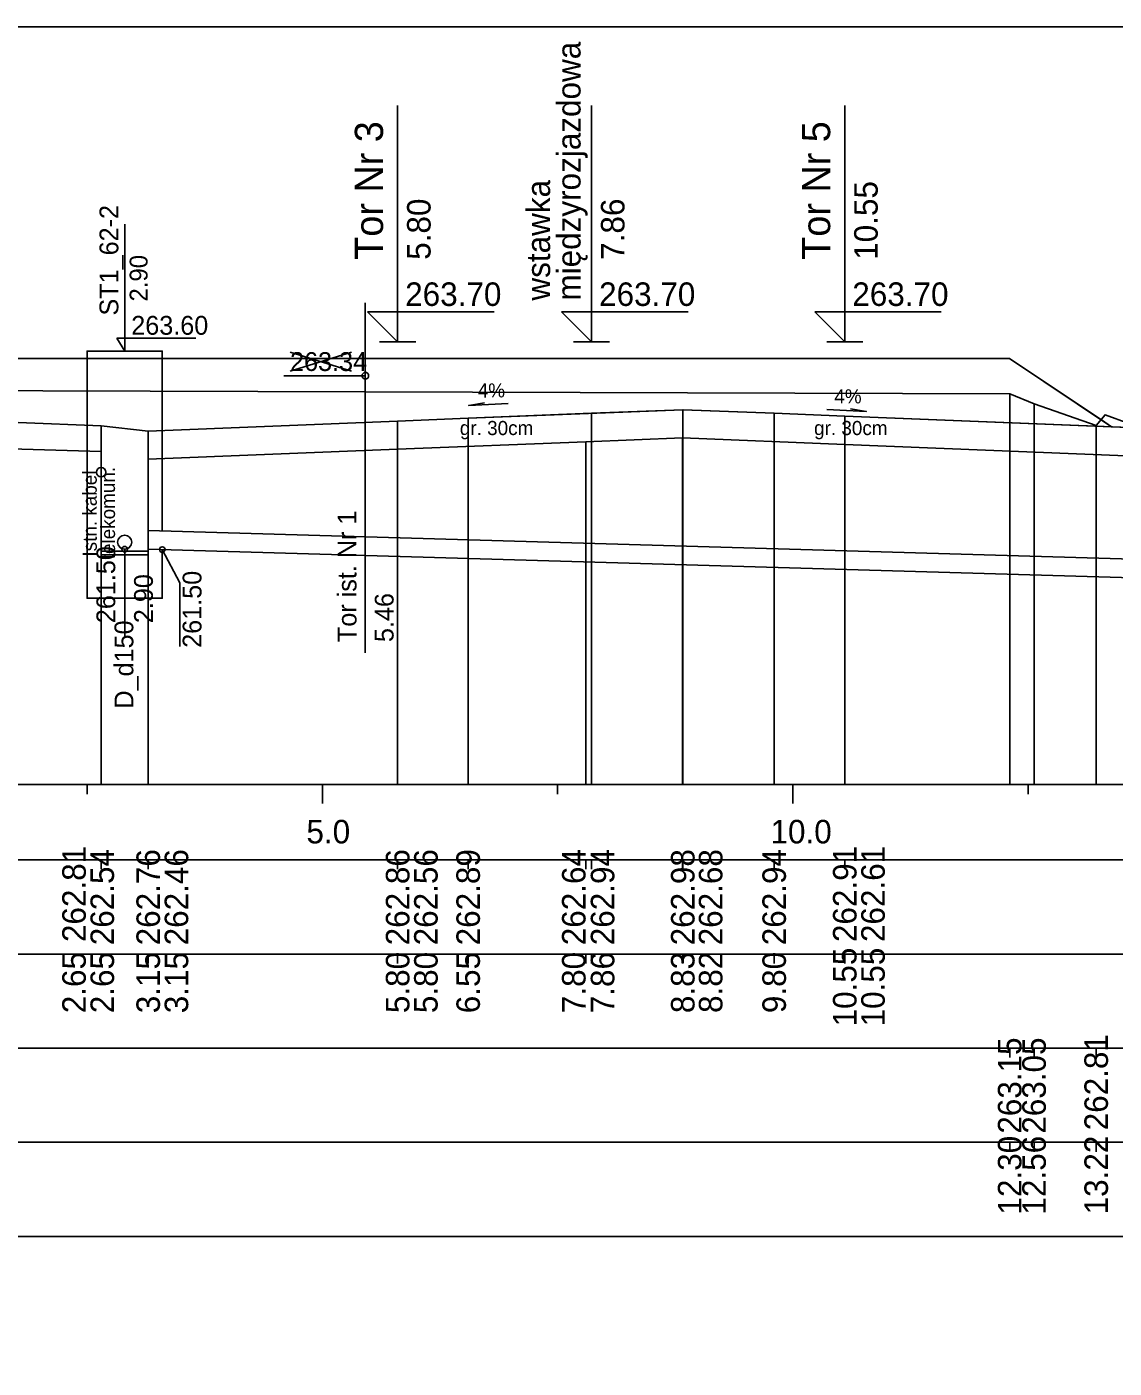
# Model space of a CAD drawing. Extents: x 6516023 to 6560129, y 5513077 to 5529206.
# Drawn here: x 6519784.57 to 6519796.13, y 5514465.41 to 5514479.66 of the extents above; entities that cross this region are included whole.
import ezdxf

# ---------------------------------------------------------------- set-up
doc = ezdxf.new("R2010")
doc.units = 0
for name, color, linetype in [('IR_default', 7, 'Continuous'), ('TOR_PRZEK_P-kable', 7, 'Continuous'), ('TOR_PRZEK_P-komponent', 7, 'Continuous'), ('TOR_PRZEK_P-odwodnienie', 7, 'Continuous'), ('TOR_PRZEK_P-opisy', 7, 'Continuous'), ('TOR_PRZEK_P-tabelka istniejace', 7, 'Continuous'), ('TOR_PRZEK_P-tabelka projektowane', 7, 'Continuous'), ('TOR_PRZEK_P-teren istniejacy', 7, 'Continuous'), ('TOR_PRZEK_P-tory istniejace', 7, 'Continuous'), ('TOR_PRZEK_P-tory projektowane', 7, 'Continuous'), ('TOR_PRZEK_P-uklad odniesienia', 7, 'Continuous'), ('TOR_PRZEK_P-warstwa ochronna I', 7, 'Continuous'), ('TOR_PRZEK_P-warstwa ochronna II', 7, 'Continuous'), ('TOR_RAMKI-ramka+tabelka 1', 7, 'Continuous')]:
    doc.layers.add(name, color=color, linetype=linetype)

msp = doc.modelspace()

# ---------------------------------------------------------------- linework, layer by layer
at = {"layer": 'IR_default'}
msp.add_lwpolyline([(6519784.463, 5514476.131), (6519786.531, 5514476.131), (6519786.763, 5514476.131), (6519789.911, 5514476.131), (6519790.263, 5514476.131), (6519790.389, 5514476.131), (6519791.513, 5514476.131), (6519794.661, 5514476.131), (6519795.013, 5514476.131), (6519795.989, 5514475.48), (6519796.098, 5514475.407), (6519797.146, 5514475.365)], dxfattribs=at)
at = {"layer": 'TOR_PRZEK_P-kable'}
msp.add_line((6519785.362, 5514474.925), (6519785.362, 5514473.952), dxfattribs=at)
msp.add_circle((6519785.362, 5514474.925), 0.05, dxfattribs=at)
at = {"layer": 'TOR_PRZEK_P-komponent'}
msp.add_lwpolyline([(6519776.463, 5514476.131), (6519779.963, 5514476.131), (6519780.963, 5514476.131), (6519784.463, 5514476.131), (6519786.763, 5514476.131), (6519790.263, 5514476.131), (6519791.513, 5514476.131), (6519795.013, 5514476.131), (6519796.098, 5514475.407), (6519793.263, 5514475.521), (6519792.513, 5514475.551), (6519791.547, 5514475.589), (6519791.542, 5514475.589), (6519789.262, 5514475.498), (6519788.513, 5514475.468), (6519785.863, 5514475.362), (6519785.363, 5514475.416), (6519782.713, 5514475.522), (6519781.963, 5514475.552), (6519780.518, 5514475.61), (6519778.963, 5514475.547), (6519778.213, 5514475.517), (6519775.373, 5514475.404), (6519775.373, 5514475.404)], close=True, dxfattribs=at)
at = {"layer": 'TOR_PRZEK_P-odwodnienie'}
for p, q in [((6519785.613, 5514476.211), (6519785.613, 5514477.561)), ((6519785.613, 5514476.211), (6519785.53, 5514476.348)), ((6519785.53, 5514476.348), (6519786.37, 5514476.348)), ((6519800.591, 5514473.878), (6519785.863, 5514474.306)), ((6519785.613, 5514474.106), (6519785.613, 5514473.171)), ((6519800.956, 5514473.668), (6519785.863, 5514474.106))]:
    msp.add_line(p, q, dxfattribs=at)
for points in [[(6519785.213, 5514474.256), (6519785.213, 5514476.211), (6519786.013, 5514476.211), (6519786.013, 5514474.302)], [(6519785.363, 5514475.416), (6519785.363, 5514474.046), (6519785.863, 5514474.046), (6519785.863, 5514475.362)], [(6519786.013, 5514474.102), (6519786.013, 5514473.586), (6519785.213, 5514473.586), (6519785.213, 5514474.256)], [(6519785.363, 5514474.086), (6519785.863, 5514474.086)], [(6519786.013, 5514474.102), (6519786.2, 5514473.75), (6519786.2, 5514473.072)]]:
    msp.add_lwpolyline(points, dxfattribs=at)
for centre, radius in [((6519785.613, 5514474.181), 0.075), ((6519785.613, 5514474.106), 0.03), ((6519786.013, 5514474.102), 0.03)]:
    msp.add_circle(centre, radius, dxfattribs=at)
at = {"layer": 'TOR_PRZEK_P-opisy'}
for points in [[(6519789.687, 5514475.653), (6519789.269, 5514475.634), (6519789.437, 5514475.662)], [(6519793.073, 5514475.59), (6519793.491, 5514475.571), (6519793.323, 5514475.599)]]:
    msp.add_lwpolyline(points, dxfattribs=at)
at = {"layer": 'TOR_PRZEK_P-tabelka istniejace'}
for p, q in [((6519795.015, 5514468.706), (6519795.015, 5514468.806)), ((6519795.274, 5514468.706), (6519795.274, 5514468.806)), ((6519795.934, 5514468.706), (6519795.934, 5514468.806)), ((6519731.663, 5514467.806), (6519825.463, 5514467.806)), ((6519795.015, 5514467.706), (6519795.015, 5514467.806)), ((6519795.274, 5514467.706), (6519795.274, 5514467.806)), ((6519795.934, 5514467.706), (6519795.934, 5514467.806))]:
    msp.add_line(p, q, dxfattribs=at)
for points in [[(6519795.015, 5514475.758), (6519795.015, 5514471.806), (6519795.015, 5514471.676), (6519795.015, 5514471.606)], [(6519795.274, 5514475.651), (6519795.274, 5514471.806), (6519795.274, 5514471.676), (6519795.274, 5514471.606)], [(6519795.934, 5514475.42), (6519795.934, 5514471.806), (6519795.934, 5514471.676), (6519795.934, 5514471.606)]]:
    msp.add_lwpolyline(points, dxfattribs=at)
msp.add_lwpolyline([(6519731.663, 5514468.806), (6519731.663, 5514466.806), (6519825.463, 5514466.806), (6519825.463, 5514468.806)], close=True, dxfattribs=at)
at = {"layer": 'TOR_PRZEK_P-tabelka projektowane'}
for p, q in [((6519785.363, 5514470.706), (6519785.363, 5514470.806)), ((6519785.363, 5514470.706), (6519785.363, 5514470.806)), ((6519785.863, 5514470.706), (6519785.863, 5514470.806)), ((6519785.863, 5514470.706), (6519785.863, 5514470.806)), ((6519788.513, 5514470.706), (6519788.513, 5514470.806)), ((6519788.513, 5514470.706), (6519788.513, 5514470.806)), ((6519789.262, 5514470.706), (6519789.262, 5514470.806)), ((6519790.513, 5514470.706), (6519790.513, 5514470.806)), ((6519790.573, 5514470.706), (6519790.573, 5514470.806)), ((6519791.538, 5514470.706), (6519791.538, 5514470.806)), ((6519791.542, 5514470.706), (6519791.542, 5514470.806)), ((6519792.513, 5514470.706), (6519792.513, 5514470.806)), ((6519793.263, 5514470.706), (6519793.263, 5514470.806)), ((6519793.263, 5514470.706), (6519793.263, 5514470.806)), ((6519731.663, 5514469.806), (6519825.463, 5514469.806)), ((6519785.363, 5514469.706), (6519785.363, 5514469.806)), ((6519785.363, 5514469.706), (6519785.363, 5514469.806)), ((6519785.863, 5514469.706), (6519785.863, 5514469.806)), ((6519785.863, 5514469.706), (6519785.863, 5514469.806)), ((6519788.513, 5514469.706), (6519788.513, 5514469.806)), ((6519788.513, 5514469.706), (6519788.513, 5514469.806)), ((6519789.262, 5514469.706), (6519789.262, 5514469.806)), ((6519790.513, 5514469.706), (6519790.513, 5514469.806)), ((6519790.573, 5514469.706), (6519790.573, 5514469.806)), ((6519791.538, 5514469.706), (6519791.538, 5514469.806)), ((6519791.542, 5514469.706), (6519791.542, 5514469.806)), ((6519792.513, 5514469.706), (6519792.513, 5514469.806)), ((6519793.263, 5514469.706), (6519793.263, 5514469.806)), ((6519793.263, 5514469.706), (6519793.263, 5514469.806))]:
    msp.add_line(p, q, dxfattribs=at)
for points in [[(6519790.573, 5514475.551), (6519790.573, 5514471.806), (6519790.573, 5514471.676), (6519790.573, 5514471.606)], [(6519791.542, 5514475.589), (6519791.542, 5514471.806), (6519791.542, 5514471.676), (6519791.542, 5514471.606)], [(6519792.513, 5514475.551), (6519792.513, 5514471.806), (6519792.513, 5514471.676), (6519792.513, 5514471.606)], [(6519785.363, 5514475.416), (6519785.363, 5514471.806), (6519785.363, 5514471.676), (6519785.363, 5514471.606)], [(6519788.513, 5514475.468), (6519788.513, 5514471.806), (6519788.513, 5514471.676), (6519788.513, 5514471.606)], [(6519789.262, 5514475.498), (6519789.262, 5514471.806), (6519789.262, 5514471.676), (6519789.262, 5514471.606)], [(6519793.263, 5514475.521), (6519793.263, 5514471.806), (6519793.263, 5514471.676), (6519793.263, 5514471.606)], [(6519785.863, 5514475.362), (6519785.863, 5514471.806), (6519785.863, 5514471.676), (6519785.863, 5514471.606)], [(6519791.538, 5514475.289), (6519791.538, 5514471.806), (6519791.538, 5514471.676), (6519791.538, 5514471.606)], [(6519785.363, 5514475.146), (6519785.363, 5514471.806), (6519785.363, 5514471.676), (6519785.363, 5514471.606)], [(6519788.513, 5514475.168), (6519788.513, 5514471.806), (6519788.513, 5514471.676), (6519788.513, 5514471.606)], [(6519790.513, 5514475.248), (6519790.513, 5514471.806), (6519790.513, 5514471.676), (6519790.513, 5514471.606)], [(6519793.263, 5514475.218), (6519793.263, 5514471.806), (6519793.263, 5514471.676), (6519793.263, 5514471.606)], [(6519785.863, 5514475.062), (6519785.863, 5514471.806), (6519785.863, 5514471.676), (6519785.863, 5514471.606)]]:
    msp.add_lwpolyline(points, dxfattribs=at)
msp.add_lwpolyline([(6519731.663, 5514470.806), (6519731.663, 5514468.806), (6519825.463, 5514468.806), (6519825.463, 5514470.806)], close=True, dxfattribs=at)
at = {"layer": 'TOR_PRZEK_P-teren istniejacy'}
msp.add_lwpolyline([(6519766.562, 5514474.414), (6519767.317, 5514474.405), (6519770.984, 5514474.308), (6519772.439, 5514474.285), (6519774.067, 5514475.14), (6519774.872, 5514475.556), (6519775.462, 5514475.201), (6519776.087, 5514475.067), (6519776.321, 5514475.202), (6519777.534, 5514475.85), (6519781.315, 5514475.801), (6519795.015, 5514475.758), (6519795.274, 5514475.651), (6519795.934, 5514475.42), (6519796.029, 5514475.535), (6519796.281, 5514475.442), (6519796.832, 5514475.399), (6519796.874, 5514475.375), (6519800.051, 5514473.226), (6519802.037, 5514473.988), (6519802.804, 5514474.341), (6519803.82, 5514474.312), (6519804.57, 5514474.343)], dxfattribs=at)
at = {"layer": 'TOR_PRZEK_P-tory istniejace'}
for p, q in [((6519788.169, 5514476.725), (6519788.169, 5514473.005)), ((6519787.37, 5514475.997), (6519788.022, 5514476.2)), ((6519787.37, 5514476.2), (6519788.022, 5514475.997)), ((6519788.17, 5514475.95), (6519787.304, 5514475.95))]:
    msp.add_line(p, q, dxfattribs=at)
msp.add_circle((6519788.17, 5514475.95), 0.035, dxfattribs=at)
at = {"layer": 'TOR_PRZEK_P-tory projektowane'}
for p, q in [((6519788.513, 5514477.188), (6519788.513, 5514478.82)), ((6519790.573, 5514477.188), (6519790.573, 5514478.82)), ((6519793.263, 5514477.188), (6519793.263, 5514478.82)), ((6519788.513, 5514477.188), (6519788.513, 5514476.311)), ((6519790.573, 5514477.188), (6519790.573, 5514476.311)), ((6519793.263, 5514477.188), (6519793.263, 5514476.311)), ((6519788.513, 5514476.311), (6519788.194, 5514476.63)), ((6519788.194, 5514476.63), (6519789.538, 5514476.63)), ((6519790.573, 5514476.311), (6519790.254, 5514476.63)), ((6519790.254, 5514476.63), (6519791.598, 5514476.63)), ((6519793.263, 5514476.311), (6519792.944, 5514476.63)), ((6519792.944, 5514476.63), (6519794.288, 5514476.63)), ((6519788.321, 5514476.311), (6519788.705, 5514476.311)), ((6519790.381, 5514476.311), (6519790.765, 5514476.311)), ((6519793.071, 5514476.311), (6519793.455, 5514476.311))]:
    msp.add_line(p, q, dxfattribs=at)
at = {"layer": 'TOR_PRZEK_P-uklad odniesienia'}
for p, q in [((6519735.463, 5514471.606), (6519825.463, 5514471.606)), ((6519785.213, 5514471.506), (6519785.213, 5514471.606)), ((6519787.713, 5514471.406), (6519787.713, 5514471.606)), ((6519790.213, 5514471.506), (6519790.213, 5514471.606)), ((6519792.713, 5514471.406), (6519792.713, 5514471.606)), ((6519795.213, 5514471.506), (6519795.213, 5514471.606))]:
    msp.add_line(p, q, dxfattribs=at)
at = {"layer": 'TOR_PRZEK_P-warstwa ochronna I'}
for points in [[(6519773.561, 5514475.031), (6519778.213, 5514475.217), (6519780.518, 5514475.31), (6519782.713, 5514475.222), (6519785.363, 5514475.146)], [(6519785.863, 5514475.062), (6519788.513, 5514475.168), (6519790.513, 5514475.248), (6519791.538, 5514475.289), (6519793.263, 5514475.218), (6519797.746, 5514475.039)]]:
    msp.add_lwpolyline(points, dxfattribs=at)
at = {"layer": 'TOR_PRZEK_P-warstwa ochronna II'}
msp.add_lwpolyline([(6519782.713, 5514475.522), (6519785.363, 5514475.416), (6519785.863, 5514475.362), (6519788.513, 5514475.468), (6519789.262, 5514475.498), (6519790.573, 5514475.551), (6519791.542, 5514475.589), (6519792.513, 5514475.551), (6519793.263, 5514475.521), (6519797.263, 5514475.361), (6519798.983, 5514474.214), (6519799.983, 5514474.164), (6519801.588, 5514473.094), (6519801.988, 5514473.094), (6519803.816, 5514474.312)], dxfattribs=at)
at = {"layer": 'TOR_RAMKI-ramka+tabelka 1'}
msp.add_lwpolyline([(6519632.013, 5514479.656), (6519879.513, 5514479.656), (6519879.513, 5514451.156), (6519632.013, 5514451.156)], close=True, dxfattribs=at)

# ---------------------------------------------------------------- texts
at = {"layer": 'TOR_PRZEK_P-kable'}
for s, height, p in [('Istn. kabel', 0.14999, (6519785.317, 5514474.028)), ('telekomun.', 0.15, (6519785.511, 5514474))]:
    msp.add_text(s, height=height, rotation=90.0511, dxfattribs=at).set_placement(p)
at = {"layer": 'TOR_PRZEK_P-odwodnienie'}
for s, height, p in [('ST1_62-2', 0.2, (6519785.546, 5514476.589)), ('2.90', 0.19, (6519785.856, 5514476.738)), ('261.50', 0.2, (6519785.513, 5514473.321)), ('261.50', 0.2, (6519786.429, 5514473.059)), ('2.90', 0.2, (6519785.913, 5514473.321)), ('D_d150', 0.2, (6519785.705, 5514472.413))]:
    msp.add_text(s, height=height, rotation=90, dxfattribs=at).set_placement(p)
msp.add_text('263.60', height=0.2, dxfattribs=at).set_placement((6519785.683, 5514476.385))
at = {"layer": 'TOR_PRZEK_P-opisy'}
for rotation, p in [(0.1515, (6519789.364, 5514475.718)), (359.8485, (6519793.152, 5514475.656))]:
    msp.add_text('4%', height=0.15, rotation=rotation, dxfattribs=at).set_placement(p)
at = {"layer": 'TOR_PRZEK_P-tabelka istniejace'}
for s, p in [('263.15', (6519795.14, 5514467.897)), ('263.05', (6519795.399, 5514467.897)), ('262.81', (6519796.059, 5514467.933)), ('12.30', (6519795.14, 5514467.038)), ('12.56', (6519795.399, 5514467.038)), ('13.22', (6519796.059, 5514467.04))]:
    msp.add_text(s, height=0.25, rotation=90, dxfattribs=at).set_placement(p)
at = {"layer": 'TOR_PRZEK_P-tabelka projektowane'}
for s, p in [('262.81', (6519785.2, 5514469.933)), ('262.54', (6519785.5, 5514469.899)), ('262.76', (6519785.988, 5514469.898)), ('262.46', (6519786.288, 5514469.898)), ('262.86', (6519788.638, 5514469.898)), ('262.56', (6519788.938, 5514469.898)), ('262.89', (6519789.387, 5514469.898)), ('262.64', (6519790.509, 5514469.899)), ('262.94', (6519790.815, 5514469.899)), ('262.98', (6519791.667, 5514469.898)), ('262.68', (6519791.963, 5514469.898)), ('262.94', (6519792.638, 5514469.899)), ('262.91', (6519793.388, 5514469.933)), ('262.61', (6519793.688, 5514469.933)), ('10.55', (6519793.388, 5514469.037)), ('10.55', (6519793.688, 5514469.037)), ('2.65', (6519785.2, 5514469.177)), ('2.65', (6519785.5, 5514469.177)), ('3.15', (6519785.988, 5514469.177)), ('3.15', (6519786.288, 5514469.177)), ('5.80', (6519788.638, 5514469.178)), ('5.80', (6519788.938, 5514469.178)), ('6.55', (6519789.387, 5514469.177)), ('7.80', (6519790.509, 5514469.178)), ('7.86', (6519790.815, 5514469.177)), ('8.83', (6519791.667, 5514469.178)), ('8.82', (6519791.963, 5514469.18)), ('9.80', (6519792.638, 5514469.178))]:
    msp.add_text(s, height=0.25, rotation=90, dxfattribs=at).set_placement(p)
at = {"layer": 'TOR_PRZEK_P-tory istniejace'}
msp.add_text('263.34', height=0.2, dxfattribs=at).set_placement((6519787.37, 5514476))
for s, rotation, p in [('Tor ist. Nr 1', 90.0511, (6519788.076, 5514473.12)), ('5.46', 90, (6519788.47, 5514473.12))]:
    msp.add_text(s, height=0.2, rotation=rotation, dxfattribs=at).set_placement(p)
at = {"layer": 'TOR_PRZEK_P-tory projektowane'}
for s, height, p in [('międzyrozjazdowa', 0.25, (6519790.456, 5514476.748)), ('Tor Nr 3', 0.3, (6519788.358, 5514477.182)), ('Tor Nr 5', 0.3, (6519793.108, 5514477.182)), ('wstawka', 0.25, (6519790.133, 5514476.748)), ('10.55', 0.25, (6519793.613, 5514477.181)), ('5.80', 0.25, (6519788.863, 5514477.181)), ('7.86', 0.25, (6519790.923, 5514477.181))]:
    msp.add_text(s, height=height, rotation=90, dxfattribs=at).set_placement(p)
for p in [(6519788.593, 5514476.691), (6519790.653, 5514476.691), (6519793.343, 5514476.691)]:
    msp.add_text('263.70', height=0.25, dxfattribs=at).set_placement(p)
at = {"layer": 'TOR_PRZEK_P-uklad odniesienia'}
for s, p in [('5.0', (6519787.544, 5514470.981)), ('10.0', (6519792.474, 5514470.981))]:
    msp.add_text(s, height=0.25, dxfattribs=at).set_placement(p)
at = {"layer": 'TOR_PRZEK_P-warstwa ochronna I'}
for p in [(6519789.174, 5514475.319), (6519792.937, 5514475.319)]:
    msp.add_text('gr. 30cm', height=0.15, dxfattribs=at).set_placement(p)

doc.saveas('drawing.dxf')
